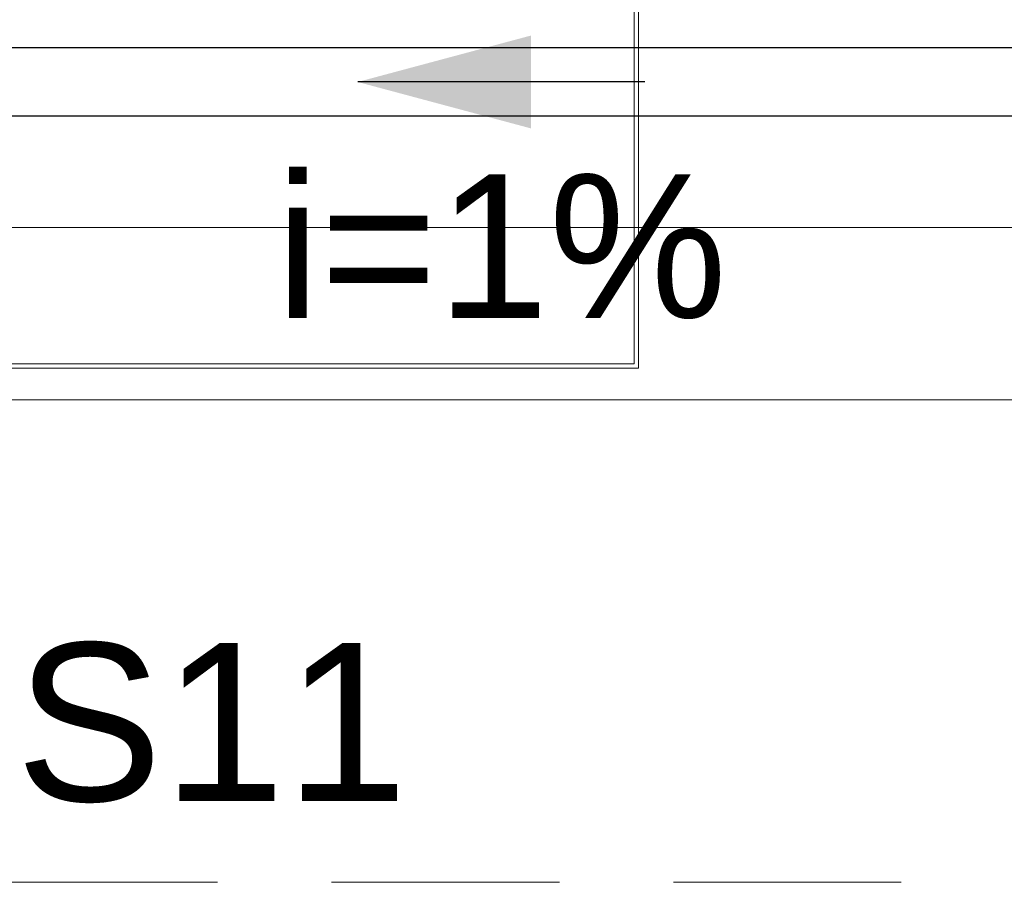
# Model space of a CAD drawing. Header units: millimetres. Extents: x 321 to 585, y -277 to 9.
# Tile 658 of 1056: x 346.51 to 347.88, y -39.85 to -38.64. Entities that reach past the tile are written whole.
import ezdxf

# ---------------------------------------------------------------- set-up
doc = ezdxf.new("R2010")
doc.units = ezdxf.units.MM
doc.header["$MEASUREMENT"] = 0
doc.linetypes.add('HIDDEN2', pattern=[0.47625, 0.3175, -0.15875])
doc.linetypes.add('NULL', pattern=[0])
for name, color, linetype, lineweight in [('CV-Condutos', 1, 'Continuous', 25), ('CV-Sentido conduto', 9, 'Continuous', 30), ('CV-Textos conduto', 7, 'Continuous', 9), ('DI-Detalhes', 5, 'HIDDEN2', 9), ('IFC-Elemento construtivo genérico-Contorno', 253, 'Continuous', 5), ('IFC-Viga-Contorno', 66, 'Continuous', 5), ('Textos', 7, 'Continuous', 9)]:
    doc.layers.add(name, color=color, linetype=linetype, lineweight=lineweight)
doc.styles.add('Arial', font='arial.ttf')

msp = doc.modelspace()

# ---------------------------------------------------------------- hatches: boundary and pattern name
at = {"layer": 'CV-Sentido conduto', "linetype": 'Continuous'}
msp.add_hatch(color=7, dxfattribs=at).paths.add_polyline_path([(346.9832, -38.7307), (347.2247, -38.7954), (347.2247, -38.666)])

# ---------------------------------------------------------------- linework, layer by layer
at = {"layer": 'CV-Condutos'}
for p, q in [((349.277, -38.6832), (345.0983, -38.6832)), ((349.277, -38.7782), (345.0983, -38.7782))]:
    msp.add_line(p, q, dxfattribs=at)
at = {"layer": 'CV-Sentido conduto'}
msp.add_lwpolyline([(347.3832, -38.7307), (346.9832, -38.7307)], dxfattribs=at)
at = {"layer": 'DI-Detalhes'}
msp.add_lwpolyline([(342.9614, -34.0995), (350.5979, -34.0995), (350.5979, -39.845), (342.9614, -39.845), (342.9614, -34.0995)], dxfattribs=at)
at = {"layer": 'IFC-Elemento construtivo genérico-Contorno', "lineweight": 5}
for p, q in [((347.3745, -39.1292), (347.3745, -38.1572)), ((347.3685, -39.1232), (347.3685, -38.1632)), ((346.0025, -39.1292), (347.3745, -39.1292)), ((346.0085, -39.1232), (347.3685, -39.1232))]:
    msp.add_line(p, q, dxfattribs=at)
at = {"layer": 'IFC-Viga-Contorno', "color": 7, "lineweight": 5}
for p, q in [((345.39, -38.9332), (349.7489, -38.9332)), ((347.3745, -38.9332), (351.8891, -38.9332)), ((344.7111, -39.1732), (356.7037, -39.1732)), ((344.7111, -39.1732), (356.7037, -39.1732))]:
    msp.add_line(p, q, dxfattribs=at)

# ---------------------------------------------------------------- texts
at = {"layer": 'CV-Textos conduto', "linetype": 'NULL', "insert": (347.1832, -39.0609), "char_height": 0.2, "width": 1.257927, "attachment_point": 8, "line_spacing_factor": 0.6, "style": 'Arial'}
msp.add_mtext('i=1%', dxfattribs=at)
at = {"layer": 'Textos', "linetype": 'NULL', "insert": (346.7797, -39.735), "char_height": 0.22, "width": 1.093628, "attachment_point": 8, "line_spacing_factor": 0.6, "style": 'Arial'}
msp.add_mtext('S11', dxfattribs=at)

doc.saveas('drawing.dxf')
